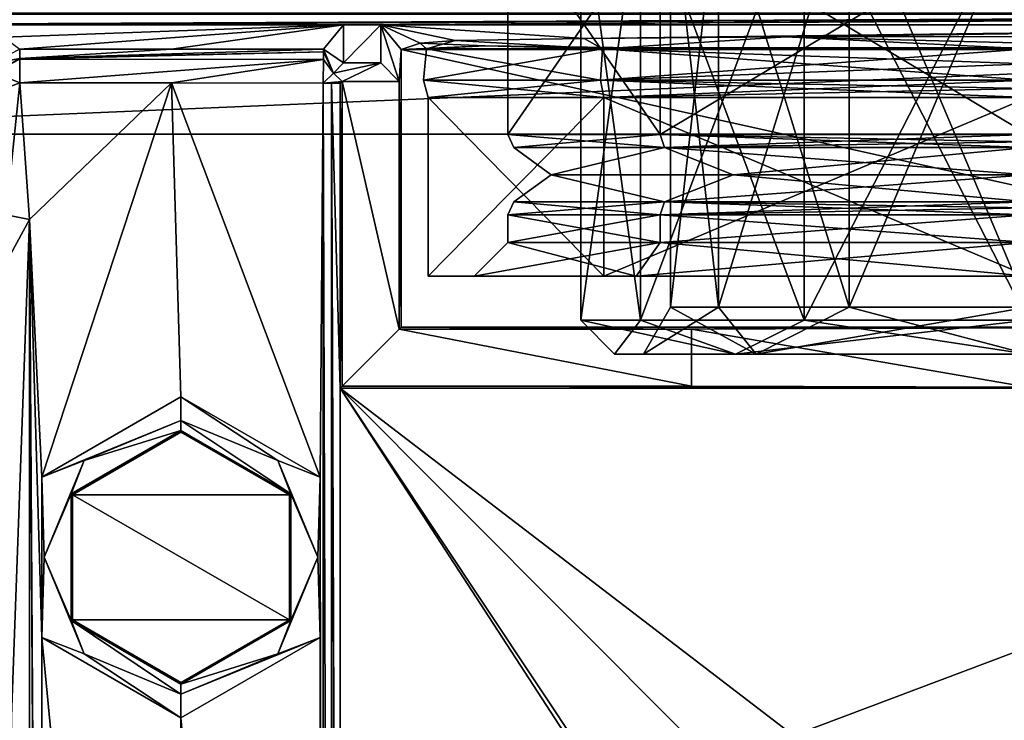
# Model space of a CAD drawing. Header units: metres. Extents: x -205 to 205, y -82 to 82.
# Tile 261 of 426: x -30 to -1, y 20 to 41. Entities that reach past the tile are written whole.
import ezdxf

# ---------------------------------------------------------------- set-up
doc = ezdxf.new("R2010")
doc.units = ezdxf.units.M
doc.layers.add('solid_PRT0003', color=7, linetype='CONTINUOUS')

msp = doc.modelspace()

# ---------------------------------------------------------------- linework, layer by layer
at = {"layer": 'solid_PRT0003'}
for points in [[(-200, -75), (-200, 75), (0, 75)], [(0, -75), (-200, -75), (0, 75)], [(-11.420749, 44.910858, 17.899963), (-11.420775, 32.000076, 17.900009), (-13.189236, 32.000076, 24.5)], [(-13.189236, 44.910858, 24.5), (-13.189236, 32.000076, 24.5), (-11.420775, 32.000076, 31.099991)], [(-11.420749, 44.910858, 17.899963), (-13.189236, 32.000076, 24.5), (-13.189236, 44.910858, 24.5)], [(-13.189236, 44.910858, 24.5), (-11.420775, 32.000076, 31.099991), (-11.420749, 44.910858, 31.100037)], [(-6.589204, 44.910858, 13.06845), (-6.589242, 32.000076, 13.068469), (-11.420775, 32.000076, 17.900009)], [(-6.589204, 44.910858, 13.06845), (-11.420775, 32.000076, 17.900009), (-11.420749, 44.910858, 17.899963)], [(-11.420749, 44.910858, 31.100037), (-11.420775, 32.000076, 31.099991), (-6.589242, 32.000076, 35.93153)], [(-11.420749, 44.910858, 31.100037), (-6.589242, 32.000076, 35.93153), (-6.589204, 44.910858, 35.931549)], [(-9.125816, 44.910858, 29.774971), (-9.125803, 32.385715, 29.775), (-10.539235, 32.385715, 24.5)], [(-10.539235, 44.910858, 24.5), (-10.539235, 32.385715, 24.5), (-9.125803, 32.385715, 19.225)], [(-9.125816, 44.910858, 29.774971), (-10.539235, 32.385715, 24.5), (-10.539235, 44.910858, 24.5)], [(-9.125816, 44.910858, 19.225029), (-10.539235, 44.910858, 24.5), (-9.125803, 32.385715, 19.225)], [(-5.264206, 44.910858, 33.636581), (-9.125803, 32.385715, 29.775), (-9.125816, 44.910858, 29.774971)], [(-9.125816, 44.910858, 19.225029), (-9.125803, 32.385715, 19.225), (-5.264235, 32.385715, 15.363432)], [(-9.125816, 44.910858, 19.225029), (-5.264235, 32.385715, 15.363432), (-5.264206, 44.910858, 15.363419)], [(-5.264206, 44.910858, 33.636581), (-5.264235, 32.385715, 33.636566), (-9.125803, 32.385715, 29.775)], [(0.010765, 44.910858, 11.300004), (0.010765, 32.000076, 11.3), (-6.589242, 32.000076, 13.068469)], [(0.010765, 44.910858, 11.300004), (-6.589242, 32.000076, 13.068469), (-6.589204, 44.910858, 13.06845)], [(-6.589204, 44.910858, 35.931549), (-6.589242, 32.000076, 35.93153), (0.010765, 32.000076, 37.700001)], [(-6.589204, 44.910858, 35.931549), (0.010765, 32.000076, 37.700001), (0.010765, 44.910858, 37.699997)], [(0.010765, 44.910858, 35.049999), (0.010765, 32.385715, 35.049999), (-5.264235, 32.385715, 33.636566)], [(0.010765, 44.910858, 35.049999), (-5.264235, 32.385715, 33.636566), (-5.264206, 44.910858, 33.636581)], [(-5.264206, 44.910858, 15.363419), (-5.264235, 32.385715, 15.363432), (0.010765, 32.385715, 13.95)], [(-5.264206, 44.910858, 15.363419), (0.010765, 32.385715, 13.95), (0.010765, 44.910858, 13.95)], [(-10.843317, 44, 35.354095), (-10.843325, 37.484272, 35.354088), (-15.339235, 37.484272, 24.5)], [(-15.339235, 44, 24.5), (-15.339235, 37.484272, 24.5), (-10.843325, 37.484272, 13.645911)], [(-15.339235, 44, 24.5), (-10.843317, 44, 35.354095), (-15.339235, 37.484272, 24.5)], [(-10.843317, 44, 13.645904), (-15.339235, 44, 24.5), (-10.843325, 37.484272, 13.645911)], [(-10.843317, 44, 13.645904), (-10.843325, 37.484272, 13.645911), (0.010765, 37.484272, 9.15)], [(0.010765, 44, 39.849998), (0.010765, 37.484272, 39.849998), (-10.843325, 37.484272, 35.354088)], [(-10.843317, 44, 35.354095), (0.010765, 44, 39.849998), (-10.843325, 37.484272, 35.354088)], [(0.010765, 44, 9.15), (-10.843317, 44, 13.645904), (0.010765, 37.484272, 9.15)], [(41.046303, 41.035542, 108.5), (-41.024776, 41.035538, 108.5), (-42.489235, 37.5, 108.5)], [(41.046303, 41.035542, 108.5), (-42.489235, 37.5, 108.5), (42.510765, 37.5, 108.5)], [(-37.489235, 40.722591, 75), (-34.102509, 40.722591, 75), (37.510765, 41.072483, 108.410858)], [(-37.489235, 41.072483, 108.410858), (-37.489235, 40.722591, 75), (37.510765, 41.072483, 108.410858)], [(-37.489235, -41.072483, 108.410858), (-37.489235, 41.072483, 108.410858), (37.510765, 41.072483, 108.410858)], [(37.510765, -41.072483, 108.410858), (-37.489235, -41.072483, 108.410858), (37.510765, 41.072483, 108.410858)], [(-34.102509, 40.722591, 75), (-30.73164, 40.722591, 75), (37.510765, 41.072483, 108.410858)], [(-30.73164, 40.722591, 75), (-20.187082, 40.722591, 75), (37.510765, 41.072483, 108.410858)], [(-20.187082, 40.722591, 75), (-19.091389, 40.722591, 75), (37.510765, 41.072483, 108.410858)], [(-19.091389, 40.722591, 75), (19.112919, 40.722591, 75), (37.510765, 41.072483, 108.410858)], [(-30.73164, 40.722591, 75), (-30.219374, 40.366833, 41.028507), (-20.187082, 40.722591, 75)], [(-30.219374, 40.366833, 41.028507), (-29.750725, 40.010365, 6.989528), (-20.187082, 40.722591, 75)], [(-29.750725, 40.010365, 6.989528), (-25.26565, 40.010365, 6.989528), (-20.187082, 40.722591, 75)], [(-25.26565, 40.010365, 6.989528), (-20.7806, 40.010365, 6.989528), (-20.187082, 40.722591, 75)], [(-20.187082, 39.602154, 75), (-20.187082, 40.722591, 75), (-20.7806, 40.010365, 6.989528)], [(-20.187082, 39.602154, 75), (-19.091389, 40.722591, 75), (-20.187082, 40.722591, 75)], [(-20.187082, 39.602154, 75), (-19.091389, 39.602154, 75), (-19.091389, 40.722591, 75)], [(-13.09158, 40.324215, 36.959244), (19.112919, 40.722591, 75), (-19.091389, 40.722591, 75)], [(-17.925644, 40.184029, 23.572681), (-19.091389, 40.722591, 75), (-18.489235, 40, 6)], [(-18.546833, 39.057598, 12.6), (-18.489235, 40, 6), (-19.091389, 40.722591, 75)], [(-16.896801, 40.259308, 30.761337), (-13.09158, 40.324215, 36.959244), (-19.091389, 40.722591, 75)], [(-17.925644, 40.184029, 23.572681), (-16.896801, 40.259308, 30.761337), (-19.091389, 40.722591, 75)], [(-18.546833, 39.057598, 12.6), (-19.091389, 40.722591, 75), (-19.091389, 39.602154, 75)], [(-13.09158, 40.324215, 36.959244), (-7.129468, 40.368038, 41.143852), (19.112919, 40.722591, 75)], [(-7.129468, 40.368038, 41.143852), (0.010765, 40.383507, 42.620792), (19.112919, 40.722591, 75)], [(-16.01437, 40.11071, 16.57163), (-17.925644, 40.184029, 23.572681), (-18.489235, 40, 6)], [(-11.47338, 40.051315, 10.900205), (-16.01437, 40.11071, 16.57163), (-18.489235, 40, 6)], [(-17.745035, 40.022499, 24.5), (-16.896801, 40.259308, 30.761337), (-17.925644, 40.184029, 23.572681)], [(-17.745035, 40.022499, 24.5), (-17.925644, 40.184029, 23.572681), (-16.01437, 40.11071, 16.57163)], [(-17.745035, 40.022499, 24.5), (-12.544557, 40.022499, 37.055172), (-16.896801, 40.259308, 30.761337)], [(-12.544557, 40.022499, 11.944828), (-17.745035, 40.022499, 24.5), (-16.01437, 40.11071, 16.57163)], [(-12.544557, 40.022499, 37.055172), (-13.09158, 40.324215, 36.959244), (-16.896801, 40.259308, 30.761337)], [(-12.544557, 40.022499, 11.944828), (-16.01437, 40.11071, 16.57163), (-11.47338, 40.051315, 10.900205)], [(-12.544557, 40.022499, 37.055172), (-7.129468, 40.368038, 41.143852), (-13.09158, 40.324215, 36.959244)], [(-12.544557, 40.022499, 37.055172), (0.010765, 40.022499, 42.255798), (-7.129468, 40.368038, 41.143852)], [(0.010765, 40.182377, 42.458698), (0.010765, 40.383507, 42.620792), (-7.129468, 40.368038, 41.143852)], [(0.010765, 40.022499, 42.255798), (0.010765, 40.182377, 42.458698), (-7.129468, 40.368038, 41.143852)], [(-30.571669, 39.58062, 6.983176), (-29.750336, 39.736137, 6.312008), (-29.750725, 40.010365, 6.989528)], [(-29.750336, 39.736137, 6.312008), (-25.26565, 40.010365, 6.989528), (-29.750725, 40.010365, 6.989528)], [(-29.750336, 39.736137, 6.312008), (-20.7806, 40.010365, 6.989528), (-25.26565, 40.010365, 6.989528)], [(-29.750336, 39.736137, 6.312008), (-20.783957, 39.929047, 6.604853), (-20.7806, 40.010365, 6.989528)], [(-29.750336, 39.714111, 6.289498), (-20.786779, 39.70578, 6.28134), (-20.783957, 39.929047, 6.604853)], [(-29.750336, 39.736137, 6.312008), (-29.750336, 39.714111, 6.289498), (-20.783957, 39.929047, 6.604853)], [(-20.783957, 39.929047, 6.604853), (-20.786779, 39.70578, 6.28134), (-20.489813, 39.299423, 40.310471)], [(-20.783957, 39.929047, 6.604853), (-20.489813, 39.299423, 40.310471), (-20.7806, 40.010365, 6.989528)], [(-20.489813, 39.299423, 40.310471), (-20.187082, 39.602154, 75), (-20.7806, 40.010365, 6.989528)], [(-18.546833, 39.057598, 12.6), (-18.489235, 31.799999, 6), (-18.489235, 40, 6)], [(0.010765, 40.007332, 6.7), (-11.47338, 40.051315, 10.900205), (-18.489235, 40, 6)], [(0.010765, 40.007332, 6.7), (-18.489235, 40, 6), (18.510765, 40, 6)], [(18.510765, 31.799999, 6), (18.510765, 40, 6), (-18.489235, 40, 6)], [(-18.489235, 31.799999, 6), (18.510765, 31.799999, 6), (-18.489235, 40, 6)], [(-17.828125, 39.093266, 24.5), (-17.745035, 40.022499, 24.5), (-12.544557, 40.022499, 11.944828)], [(-17.828125, 39.093266, 24.5), (-12.603234, 39.093266, 37.113998), (-17.745035, 40.022499, 24.5)], [(-12.603234, 39.093266, 11.886001), (-17.828125, 39.093266, 24.5), (-12.544557, 40.022499, 11.944828)], [(-12.603234, 39.093266, 37.113998), (-12.544557, 40.022499, 37.055172), (-17.745035, 40.022499, 24.5)], [(-12.603234, 39.093266, 37.113998), (0.010765, 39.093266, 42.33889), (-12.544557, 40.022499, 37.055172)], [(-12.603234, 39.093266, 11.886001), (-12.544557, 40.022499, 11.944828), (0.010765, 40.022499, 6.7442)], [(-12.603234, 39.093266, 11.886001), (0.010765, 40.022499, 6.7442), (0.010765, 39.571247, 6.553179)], [(-12.544557, 40.022499, 11.944828), (-11.47338, 40.051315, 10.900205), (-6.103303, 40.051315, 7.782998)], [(-12.544557, 40.022499, 11.944828), (-6.103303, 40.051315, 7.782998), (0.010765, 40.051315, 6.7)], [(0.010765, 40.036655, 6.721935), (-12.544557, 40.022499, 11.944828), (0.010765, 40.051315, 6.7)], [(0.010765, 40.036655, 6.721935), (0.010765, 40.022499, 6.7442), (-12.544557, 40.022499, 11.944828)], [(0.010765, 39.571247, 42.446819), (0.010765, 40.022499, 42.255798), (-12.544557, 40.022499, 37.055172)], [(0.010765, 39.571247, 42.446819), (-12.544557, 40.022499, 37.055172), (0.010765, 39.093266, 42.33889)], [(-6.103303, 40.051315, 7.782998), (-11.47338, 40.051315, 10.900205), (0.010765, 40.007332, 6.7)], [(0.010765, 40.051315, 6.7), (-6.103303, 40.051315, 7.782998), (0.010765, 40.007332, 6.7)], [(-30.571669, 39.58062, 6.983176), (-30.515196, 39.316238, 6.433024), (-29.750336, 39.736137, 6.312008)], [(-30.515196, 39.316238, 6.433024), (-29.750336, 39.714111, 6.289498), (-29.750336, 39.736137, 6.312008)], [(-30.515196, 39.316238, 6.433024), (-29.750336, 39.010418, 6), (-29.750336, 39.714111, 6.289498)], [(-29.750336, 39.714111, 6.289498), (-29.750336, 39.010418, 6), (-20.786779, 39.70578, 6.28134)], [(-20.786779, 39.70578, 6.28134), (-29.750336, 39.010418, 6), (-25.269785, 39.010742, 6)], [(-20.786779, 39.70578, 6.28134), (-25.269785, 39.010742, 6), (-20.789236, 39.005207, 6)], [(-20.786779, 39.70578, 6.28134), (-20.789236, 39.005207, 6), (-20.489813, 39.299423, 40.310471)], [(-20.489813, 39.299423, 40.310471), (-19.091389, 39.602154, 75), (-20.187082, 39.602154, 75)], [(-20.489813, 39.299423, 40.310471), (-20.231638, 39.057598, 12.6), (-19.091389, 39.602154, 75)], [(-18.546833, 39.057598, 12.6), (-19.091389, 39.602154, 75), (-20.231638, 39.057598, 12.6)], [(-12.603234, 39.093266, 11.886001), (0.010765, 39.571247, 6.553179), (0.010765, 39.093266, 6.661111)], [(-30.410061, 38.764652, 6.289814), (-29.750336, 39.010418, 6), (-30.515196, 39.316238, 6.433024)], [(-20.489813, 39.299423, 40.310471), (-20.789236, 39.005207, 6), (-20.231638, 39.057598, 12.6)], [(-30.150469, 35.119762, 6.289814), (-29.750336, 39.010418, 6), (-30.410061, 38.764652, 6.289814)], [(-30.150469, 35.119762, 6.289814), (-29.461437, 34.975193, 6), (-29.750336, 39.010418, 6)], [(-25.269785, 39.010742, 6), (-29.750336, 39.010418, 6), (-29.461437, 34.975193, 6)], [(-29.095217, 27.370848, 6), (-25.269785, 39.010742, 6), (-29.461437, 34.975193, 6)], [(-29.095217, 27.370848, 6), (-24.989235, 29.741312, 6), (-25.269785, 39.010742, 6)], [(-20.883066, 27.370523, 6), (-20.789236, 39.005207, 6), (-25.269785, 39.010742, 6)], [(-24.989235, 29.741312, 6), (-20.883066, 27.370523, 6), (-25.269785, 39.010742, 6)], [(-20.883066, 27.370523, 6), (-20.789236, -39.005207, 6), (-20.789236, 39.005207, 6)], [(-20.231638, 39.057598, 12.6), (-20.789236, 39.005207, 6), (-20.542322, 39, 6)], [(-20.542322, -39, 6), (-20.542322, 39, 6), (-20.789236, 39.005207, 6)], [(-20.789236, -39.005207, 6), (-20.542322, -39, 6), (-20.789236, 39.005207, 6)], [(-20.231638, 39.057598, 12.6), (-20.542322, 39, 6), (-20.289236, 39, 6)], [(-20.289236, 30, 6), (-20.289236, 39, 6), (-20.542322, 39, 6)], [(-20.289236, -30, 6), (-20.289236, 30, 6), (-20.542322, 39, 6)], [(-20.289236, -39, 6), (-20.289236, -30, 6), (-20.542322, 39, 6)], [(-20.542322, -39, 6), (-20.289236, -39, 6), (-20.542322, 39, 6)], [(-20.231638, 39.057598, 12.6), (-20.289236, 39, 6), (-20.231638, 30.057598, 12.6)], [(-20.231638, 30.057598, 12.6), (-20.289236, 39, 6), (-20.289236, 30, 6)], [(-20.231638, 39.057598, 12.6), (-20.231638, 30.057598, 12.6), (-18.546833, 31.742403, 12.6)], [(-18.546833, 39.057598, 12.6), (-20.231638, 39.057598, 12.6), (-18.546833, 31.742403, 12.6)], [(-18.546833, 39.057598, 12.6), (-18.546833, 31.742403, 12.6), (-18.489235, 31.799999, 6)], [(-12.505025, 38.58485, 37.015789), (-12.603234, 39.093266, 37.113998), (-17.828125, 39.093266, 24.5)], [(-17.689236, 38.58485, 24.5), (-17.828125, 39.093266, 24.5), (-12.603234, 39.093266, 11.886001)], [(-17.689236, 38.58485, 24.5), (-12.505025, 38.58485, 37.015789), (-17.828125, 39.093266, 24.5)], [(-12.505025, 38.58485, 11.98421), (-17.689236, 38.58485, 24.5), (-12.603234, 39.093266, 11.886001)], [(-12.505025, 38.58485, 11.98421), (-12.603234, 39.093266, 11.886001), (0.010765, 39.093266, 6.661111)], [(0.010765, 38.848373, 42.235348), (0.010765, 39.093266, 42.33889), (-12.603234, 39.093266, 37.113998)], [(0.010765, 38.58485, 42.200001), (0.010765, 38.848373, 42.235348), (-12.603234, 39.093266, 37.113998)], [(-12.505025, 38.58485, 37.015789), (0.010765, 38.58485, 42.200001), (-12.603234, 39.093266, 37.113998)], [(-12.505025, 38.58485, 11.98421), (0.010765, 39.093266, 6.661111), (0.010765, 38.848373, 6.764653)], [(-12.505025, 38.58485, 11.98421), (0.010765, 38.848373, 6.764653), (0.010765, 38.58485, 6.8)], [(-12.505081, 33.299999, 37.015736), (-12.505025, 38.58485, 37.015789), (-17.689236, 38.58485, 24.5)], [(-17.689224, 33.299999, 24.5), (-17.689236, 38.58485, 24.5), (-12.505025, 38.58485, 11.98421)], [(-17.689224, 33.299999, 24.5), (-12.505081, 33.299999, 37.015736), (-17.689236, 38.58485, 24.5)], [(-12.505067, 33.299999, 11.98425), (-17.689224, 33.299999, 24.5), (-12.505025, 38.58485, 11.98421)], [(-12.505081, 33.299999, 37.015736), (0.010765, 33.299999, 42.200001), (-12.505025, 38.58485, 37.015789)], [(-12.505067, 33.299999, 11.98425), (-12.505025, 38.58485, 11.98421), (0.010765, 38.58485, 6.8)], [(-12.505067, 33.299999, 11.98425), (0.010765, 38.58485, 6.8), (0.010765, 33.299999, 6.8)], [(0.010765, 33.299999, 42.200001), (0.010765, 38.58485, 42.200001), (-12.505025, 38.58485, 37.015789)], [(-42.489235, -37.5, 108.5), (42.510765, 37.5, 108.5), (-42.489235, 37.5, 108.5)], [(-42.489235, -37.5, 108.5), (42.510765, -37.5, 108.5), (42.510765, 37.5, 108.5)], [(-15.339235, 37.484272, 24.5), (-15.161816, 37.102249, 24.5), (-10.71787, 37.102249, 13.771365)], [(-15.339235, 37.484272, 24.5), (-10.843325, 37.484272, 35.354088), (-15.161816, 37.102249, 24.5)], [(-10.843325, 37.484272, 13.645911), (-15.339235, 37.484272, 24.5), (-10.71787, 37.102249, 13.771365)], [(-10.843325, 37.484272, 35.354088), (-10.71787, 37.102249, 35.228634), (-15.161816, 37.102249, 24.5)], [(-10.843325, 37.484272, 13.645911), (-10.71787, 37.102249, 13.771365), (0.010765, 37.102249, 9.327419)], [(-10.843325, 37.484272, 13.645911), (0.010765, 37.102249, 9.327419), (0.010765, 37.273666, 9.196519)], [(-10.843325, 37.484272, 35.354088), (0.010765, 37.484272, 39.849998), (-10.71787, 37.102249, 35.228634)], [(-10.843325, 37.484272, 13.645911), (0.010765, 37.273666, 9.196519), (0.010765, 37.484272, 9.15)], [(0.010765, 37.273666, 39.803482), (-10.71787, 37.102249, 35.228634), (0.010765, 37.484272, 39.849998)], [(0.010765, 37.273666, 39.803482), (0.010765, 37.102249, 39.672581), (-10.71787, 37.102249, 35.228634)], [(-15.161816, 37.102249, 24.5), (-14.064872, 36.299999, 29.073452), (-14.064872, 36.299999, 19.926548)], [(-10.71787, 37.102249, 13.771365), (-15.161816, 37.102249, 24.5), (-14.064872, 36.299999, 19.926548)], [(-15.161816, 37.102249, 24.5), (-10.71787, 37.102249, 35.228634), (-14.064872, 36.299999, 29.073452)], [(-10.71787, 37.102249, 13.771365), (-14.064872, 36.299999, 19.926548), (-8.688457, 36.299999, 12.526548)], [(-10.71787, 37.102249, 35.228634), (-8.688457, 36.299999, 36.47345), (-14.064872, 36.299999, 29.073452)], [(-10.71787, 37.102249, 13.771365), (0.010765, 36.299999, 9.7), (0.010765, 37.102249, 9.327419)], [(-10.71787, 37.102249, 13.771365), (-8.688457, 36.299999, 12.526548), (0.010765, 36.299999, 9.7)], [(-10.71787, 37.102249, 35.228634), (0.010765, 37.102249, 39.672581), (-8.688457, 36.299999, 36.47345)], [(0.010765, 37.102249, 39.672581), (0.010765, 36.299999, 39.299999), (-8.688457, 36.299999, 36.47345)], [(-14.064872, 36.299999, 29.073452), (-10.71787, 35.497753, 35.228634), (-15.161816, 35.497753, 24.5)], [(-14.064872, 36.299999, 19.926548), (-15.161816, 35.497753, 24.5), (-10.71787, 35.497753, 13.771365)], [(-14.064872, 36.299999, 29.073452), (-15.161816, 35.497753, 24.5), (-14.064872, 36.299999, 19.926548)], [(-8.688457, 36.299999, 36.47345), (-10.71787, 35.497753, 35.228634), (-14.064872, 36.299999, 29.073452)], [(-14.064872, 36.299999, 19.926548), (-10.71787, 35.497753, 13.771365), (-8.688457, 36.299999, 12.526548)], [(-8.688457, 36.299999, 12.526548), (-10.71787, 35.497753, 13.771365), (0.010765, 35.497753, 9.327419)], [(0.010765, 36.299999, 39.299999), (0.010765, 35.497753, 39.672581), (-10.71787, 35.497753, 35.228634)], [(0.010765, 36.299999, 39.299999), (-10.71787, 35.497753, 35.228634), (-8.688457, 36.299999, 36.47345)], [(-8.688457, 36.299999, 12.526548), (0.010765, 35.497753, 9.327419), (0.010765, 36.299999, 9.7)], [(-10.71787, 35.497753, 35.228634), (-10.843325, 35.115726, 35.354088), (-15.339235, 35.115726, 24.5)], [(-15.161816, 35.497753, 24.5), (-15.339235, 35.115726, 24.5), (-10.843325, 35.115726, 13.645911)], [(-15.161816, 35.497753, 24.5), (-10.71787, 35.497753, 35.228634), (-15.339235, 35.115726, 24.5)], [(-10.71787, 35.497753, 13.771365), (-15.161816, 35.497753, 24.5), (-10.843325, 35.115726, 13.645911)], [(0.010765, 35.326332, 39.803482), (-10.843325, 35.115726, 35.354088), (0.010765, 35.497753, 39.672581)], [(-10.71787, 35.497753, 35.228634), (0.010765, 35.497753, 39.672581), (-10.843325, 35.115726, 35.354088)], [(-10.71787, 35.497753, 13.771365), (-10.843325, 35.115726, 13.645911), (0.010765, 35.115726, 9.15)], [(-10.71787, 35.497753, 13.771365), (0.010765, 35.115726, 9.15), (0.010765, 35.326332, 9.196519)], [(-10.71787, 35.497753, 13.771365), (0.010765, 35.326332, 9.196519), (0.010765, 35.497753, 9.327419)], [(0.010765, 35.326332, 39.803482), (0.010765, 35.115726, 39.849998), (-10.843325, 35.115726, 35.354088)], [(-30.150469, 35.119762, 6.289814), (-31.39666, 31.422537, 6), (-29.461437, 34.975193, 6)], [(-29.461437, 34.975193, 6), (-31.39666, 31.422537, 6), (-29.989235, 20.299999, 6)], [(-29.461437, 34.975193, 6), (-29.989235, 20.299999, 6), (-29.463709, -34.96476, 6)], [(-29.095404, -27.370523, 6), (-29.461437, 34.975193, 6), (-29.463709, -34.96476, 6)], [(-29.461437, 34.975193, 6), (-29.095404, -27.370523, 6), (-29.095217, -22.629152, 6)], [(-29.095404, 22.629477, 6), (-29.095217, 27.370848, 6), (-29.461437, 34.975193, 6)], [(-29.095217, -22.629152, 6), (-29.095404, 22.629477, 6), (-29.461437, 34.975193, 6)], [(-10.843325, 35.115726, 35.354088), (-10.843317, 34.299999, 35.354095), (-15.339235, 34.299999, 24.5)], [(-15.339235, 35.115726, 24.5), (-15.339235, 34.299999, 24.5), (-10.843317, 34.299999, 13.645904)], [(-15.339235, 35.115726, 24.5), (-10.843325, 35.115726, 35.354088), (-15.339235, 34.299999, 24.5)], [(-10.843325, 35.115726, 13.645911), (-15.339235, 35.115726, 24.5), (-10.843317, 34.299999, 13.645904)], [(-10.843325, 35.115726, 35.354088), (0.010765, 35.115726, 39.849998), (-10.843317, 34.299999, 35.354095)], [(-10.843325, 35.115726, 13.645911), (-10.843317, 34.299999, 13.645904), (0.010765, 34.299999, 9.15)], [(0.010765, 35.115726, 9.15), (-10.843325, 35.115726, 13.645911), (0.010765, 34.299999, 9.15)], [(0.010765, 35.115726, 39.849998), (0.010765, 34.299999, 39.849998), (-10.843317, 34.299999, 35.354095)], [(-10.843317, 34.299999, 35.354095), (-11.550455, 33.299999, 36.061169), (-16.339231, 33.299999, 24.5)], [(-15.339235, 34.299999, 24.5), (-16.339231, 33.299999, 24.5), (-11.550455, 33.299999, 12.938831)], [(-15.339235, 34.299999, 24.5), (-10.843317, 34.299999, 35.354095), (-16.339231, 33.299999, 24.5)], [(-10.843317, 34.299999, 13.645904), (-15.339235, 34.299999, 24.5), (-11.550455, 33.299999, 12.938831)], [(-10.843317, 34.299999, 13.645904), (-11.550455, 33.299999, 12.938831), (0.010765, 33.299999, 8.15)], [(0.010765, 34.299999, 39.849998), (0.010765, 33.299999, 40.849998), (-11.550455, 33.299999, 36.061169)], [(-10.843317, 34.299999, 35.354095), (0.010765, 34.299999, 39.849998), (-11.550455, 33.299999, 36.061169)], [(0.010765, 34.299999, 9.15), (-10.843317, 34.299999, 13.645904), (0.010765, 33.299999, 8.15)], [(-16.339231, 33.299999, 24.5), (-12.505081, 33.299999, 37.015736), (-17.689224, 33.299999, 24.5)], [(-16.339231, 33.299999, 24.5), (-17.689224, 33.299999, 24.5), (-12.505067, 33.299999, 11.98425)], [(-16.339231, 33.299999, 24.5), (-11.550455, 33.299999, 36.061169), (-12.505081, 33.299999, 37.015736)], [(-11.550455, 33.299999, 12.938831), (-16.339231, 33.299999, 24.5), (-12.505067, 33.299999, 11.98425)], [(0.010765, 33.299999, 40.849998), (0.010765, 33.299999, 42.200001), (-12.505081, 33.299999, 37.015736)], [(-11.550455, 33.299999, 36.061169), (0.010765, 33.299999, 40.849998), (-12.505081, 33.299999, 37.015736)], [(-11.550455, 33.299999, 12.938831), (-12.505067, 33.299999, 11.98425), (0.010765, 33.299999, 6.8)], [(-11.550455, 33.299999, 12.938831), (0.010765, 33.299999, 6.8), (0.010765, 33.299999, 8.15)], [(-9.125803, 32.385715, 29.775), (-8.014897, 31.000074, 32.525661), (-11.339235, 31.000074, 24.5)], [(-10.539235, 32.385715, 24.5), (-11.339235, 31.000074, 24.5), (-8.014897, 31.000074, 16.474339)], [(-10.539235, 32.385715, 24.5), (-9.125803, 32.385715, 29.775), (-11.339235, 31.000074, 24.5)], [(-9.125803, 32.385715, 19.225), (-10.539235, 32.385715, 24.5), (-8.014897, 31.000074, 16.474339)], [(-9.125803, 32.385715, 29.775), (-5.264235, 32.385715, 33.636566), (-8.014897, 31.000074, 32.525661)], [(-5.264235, 32.385715, 15.363432), (-9.125803, 32.385715, 19.225), (-8.014897, 31.000074, 16.474339)], [(0.010765, 32.385715, 35.049999), (0.010765, 31.000074, 35.849998), (-8.014897, 31.000074, 32.525661)], [(-5.264235, 32.385715, 33.636566), (0.010765, 32.385715, 35.049999), (-8.014897, 31.000074, 32.525661)], [(-5.264235, 32.385715, 15.363432), (-8.014897, 31.000074, 16.474339), (0.010765, 31.000074, 13.15)], [(0.010765, 32.385715, 13.95), (-5.264235, 32.385715, 15.363432), (0.010765, 31.000074, 13.15)], [(-13.189236, 32.000076, 24.5), (-12.189236, 31.000074, 24.5), (-8.615938, 31.000074, 33.126701)], [(-13.189236, 32.000076, 24.5), (-11.420775, 32.000076, 17.900009), (-12.189236, 31.000074, 24.5)], [(-11.420775, 32.000076, 31.099991), (-13.189236, 32.000076, 24.5), (-8.615938, 31.000074, 33.126701)], [(-11.420775, 32.000076, 17.900009), (-8.615938, 31.000074, 15.873298), (-12.189236, 31.000074, 24.5)], [(-11.420775, 32.000076, 17.900009), (-6.589242, 32.000076, 13.068469), (-8.615938, 31.000074, 15.873298)], [(-6.589242, 32.000076, 35.93153), (-11.420775, 32.000076, 31.099991), (-8.615938, 31.000074, 33.126701)], [(0.010765, 32.000076, 11.3), (0.010765, 31.000074, 12.3), (-8.615938, 31.000074, 15.873298)], [(-6.589242, 32.000076, 13.068469), (0.010765, 32.000076, 11.3), (-8.615938, 31.000074, 15.873298)], [(-6.589242, 32.000076, 35.93153), (-8.615938, 31.000074, 33.126701), (0.010765, 31.000074, 36.700001)], [(0.010765, 32.000076, 37.700001), (-6.589242, 32.000076, 35.93153), (0.010765, 31.000074, 36.700001)], [(-20.231638, 30.057598, 12.6), (-9.921002, 30.057598, 12.6), (-18.546833, 31.742403, 12.6)], [(-9.921002, 31.742403, 12.6), (-18.489235, 31.799999, 6), (-18.546833, 31.742403, 12.6)], [(-9.921002, 30.057598, 12.6), (-9.921002, 31.742403, 12.6), (-18.546833, 31.742403, 12.6)], [(0.010765, 31.773819, 9), (18.510765, 31.799999, 6), (-18.489235, 31.799999, 6)], [(0.010765, 31.773819, 9), (-18.489235, 31.799999, 6), (-9.921002, 31.742403, 12.6)], [(0.010765, 31.773819, 9), (-9.921002, 31.742403, 12.6), (0.010765, 30.02618, 9)], [(0.010765, 30.02618, 9), (-9.921002, 31.742403, 12.6), (-9.921002, 30.057598, 12.6)], [(-11.339235, 31.000074, 24.5), (-12.189236, 31.000074, 24.5), (-8.615938, 31.000074, 15.873298)], [(-8.014897, 31.000074, 32.525661), (-8.615938, 31.000074, 33.126701), (-12.189236, 31.000074, 24.5)], [(-11.339235, 31.000074, 24.5), (-8.014897, 31.000074, 32.525661), (-12.189236, 31.000074, 24.5)], [(-8.014897, 31.000074, 16.474339), (-11.339235, 31.000074, 24.5), (-8.615938, 31.000074, 15.873298)], [(0.010765, 31.000074, 13.15), (-8.615938, 31.000074, 15.873298), (0.010765, 31.000074, 12.3)], [(0.010765, 31.000074, 13.15), (-8.014897, 31.000074, 16.474339), (-8.615938, 31.000074, 15.873298)], [(0.010765, 31.000074, 35.849998), (0.010765, 31.000074, 36.700001), (-8.615938, 31.000074, 33.126701)], [(-8.014897, 31.000074, 32.525661), (0.010765, 31.000074, 35.849998), (-8.615938, 31.000074, 33.126701)], [(0.010765, 30.02618, 9), (-20.231638, 30.057598, 12.6), (-20.289236, 30, 6)], [(0.010765, 30.02618, 9), (-20.289236, 30, 6), (20.310764, 30, 6)], [(-6.910722, 19.734287, 6), (20.310764, 30, 6), (-20.289236, 30, 6)], [(-10.067749, 14.265713, 6), (-20.289236, 30, 6), (-20.289236, -30, 6)], [(-10.067616, 19.734362, 6), (-6.910722, 19.734287, 6), (-20.289236, 30, 6)], [(-11.646459, 17, 6), (-10.067616, 19.734362, 6), (-20.289236, 30, 6)], [(-10.067749, 14.265713, 6), (-11.646459, 17, 6), (-20.289236, 30, 6)], [(0.010765, 30.02618, 9), (-9.921002, 30.057598, 12.6), (-20.231638, 30.057598, 12.6)], [(-6.910722, 19.734287, 6), (-5.332012, 17, 6), (20.310764, 30, 6)], [(-5.332012, 17, 6), (20.310764, -30, 6), (20.310764, 30, 6)], [(-24.989235, 29.037296, 6.289814), (-24.989235, 29.741312, 6), (-29.095217, 27.370848, 6)], [(-22.134436, 27.854799, 6.289814), (-20.883066, 27.370523, 6), (-24.989235, 29.741312, 6)], [(-22.134436, 27.854799, 6.289814), (-24.989235, 29.741312, 6), (-24.989235, 29.037296, 6.289814)], [(-27.844034, 27.854799, 6.289814), (-24.989235, 29.037296, 6.289814), (-29.095217, 27.370848, 6)], [(-27.844034, 27.854799, 6.289814), (-24.989235, 28.74135, 6.991273), (-24.989235, 29.037296, 6.289814)], [(-21.749125, 26.870661, 6.991273), (-24.989235, 29.037296, 6.289814), (-24.989235, 28.74135, 6.991273)], [(-21.749125, 26.870661, 6.991273), (-22.134436, 27.854799, 6.289814), (-24.989235, 29.037296, 6.289814)], [(-24.989235, 28.74135, 6.991273), (-28.229336, 26.870682, 6.991273), (-24.989235, 28.697639, 12)], [(-27.844034, 27.854799, 6.289814), (-28.229336, 26.870682, 6.991273), (-24.989235, 28.74135, 6.991273)], [(-28.229336, 26.870682, 6.991273), (-28.191553, 26.848711, 12), (-24.989235, 28.697639, 12)], [(-21.78702, 26.84889, 12), (-24.989235, 28.697639, 12), (-28.191553, 26.848711, 12)], [(-24.989235, 28.74135, 6.991273), (-24.989235, 28.697639, 12), (-21.78702, 26.84889, 12)], [(-21.749125, 26.870661, 6.991273), (-24.989235, 28.74135, 6.991273), (-21.78702, 26.84889, 12)], [(-29.026531, 25, 6.289814), (-27.844034, 27.854799, 6.289814), (-29.095217, 27.370848, 6)], [(-29.026531, 25, 6.289814), (-28.229336, 26.870682, 6.991273), (-27.844034, 27.854799, 6.289814)], [(-22.134436, 27.854799, 6.289814), (-20.951939, 25, 6.289814), (-20.883066, 27.370523, 6)], [(-21.749125, 26.870661, 6.991273), (-20.951939, 25, 6.289814), (-22.134436, 27.854799, 6.289814)], [(-29.026531, 25, 6.289814), (-29.095217, 27.370848, 6), (-29.095404, 22.629477, 6)], [(-20.951939, 25, 6.289814), (-20.883255, 22.629152, 6), (-20.883066, 27.370523, 6)], [(-20.789236, -39.005207, 6), (-20.883066, 27.370523, 6), (-20.883255, 22.629152, 6)], [(-29.026531, 25, 6.289814), (-28.229347, 23.129339, 6.991273), (-28.229336, 26.870682, 6.991273)], [(-28.229336, 26.870682, 6.991273), (-28.229347, 23.129339, 6.991273), (-28.191553, 26.848711, 12)], [(-28.229347, 23.129339, 6.991273), (-28.19145, 23.15111, 12), (-28.191553, 26.848711, 12)], [(-21.786919, 23.151289, 12), (-21.78702, 26.84889, 12), (-28.191553, 26.848711, 12)], [(-21.786919, 23.151289, 12), (-28.191553, 26.848711, 12), (-28.19145, 23.15111, 12)], [(-21.749125, 26.870661, 6.991273), (-21.78702, 26.84889, 12), (-21.786919, 23.151289, 12)], [(-21.749125, 26.870661, 6.991273), (-21.786919, 23.151289, 12), (-21.749136, 23.129318, 6.991273)], [(-21.749125, 26.870661, 6.991273), (-21.749136, 23.129318, 6.991273), (-20.951939, 25, 6.289814)], [(-27.844034, 22.145201, 6.289814), (-29.026531, 25, 6.289814), (-29.095404, 22.629477, 6)], [(-27.844034, 22.145201, 6.289814), (-28.229347, 23.129339, 6.991273), (-29.026531, 25, 6.289814)], [(-20.951939, 25, 6.289814), (-22.134436, 22.145201, 6.289814), (-20.883255, 22.629152, 6)], [(-21.749136, 23.129318, 6.991273), (-22.134436, 22.145201, 6.289814), (-20.951939, 25, 6.289814)], [(-28.229347, 23.129339, 6.991273), (-24.989235, 21.25865, 6.991273), (-28.19145, 23.15111, 12)], [(-24.989235, 20.962704, 6.289814), (-24.989235, 21.25865, 6.991273), (-28.229347, 23.129339, 6.991273)], [(-24.989235, 20.962704, 6.289814), (-28.229347, 23.129339, 6.991273), (-27.844034, 22.145201, 6.289814)], [(-21.786919, 23.151289, 12), (-28.19145, 23.15111, 12), (-24.989235, 21.302361, 12)], [(-24.989235, 21.25865, 6.991273), (-24.989235, 21.302361, 12), (-28.19145, 23.15111, 12)], [(-21.749136, 23.129318, 6.991273), (-21.786919, 23.151289, 12), (-24.989235, 21.302361, 12)], [(-21.749136, 23.129318, 6.991273), (-24.989235, 21.302361, 12), (-24.989235, 21.25865, 6.991273)], [(-21.749136, 23.129318, 6.991273), (-24.989235, 21.25865, 6.991273), (-22.134436, 22.145201, 6.289814)], [(-29.095404, 22.629477, 6), (-29.095217, -22.629152, 6), (-24.989235, -20.258688, 6)], [(-29.095404, 22.629477, 6), (-24.989235, -20.258688, 6), (-24.989235, 20.258688, 6)], [(-27.844034, 22.145201, 6.289814), (-29.095404, 22.629477, 6), (-24.989235, 20.258688, 6)], [(-20.883255, 22.629152, 6), (-24.989235, 20.258688, 6), (-20.883066, -22.629477, 6)], [(-24.989235, 20.962704, 6.289814), (-24.989235, 20.258688, 6), (-20.883255, 22.629152, 6)], [(-22.134436, 22.145201, 6.289814), (-24.989235, 20.962704, 6.289814), (-20.883255, 22.629152, 6)], [(-20.883255, 22.629152, 6), (-20.883066, -22.629477, 6), (-20.789236, -39.005207, 6)], [(-24.989235, 20.962704, 6.289814), (-27.844034, 22.145201, 6.289814), (-24.989235, 20.258688, 6)], [(-22.134436, 22.145201, 6.289814), (-24.989235, 21.25865, 6.991273), (-24.989235, 20.962704, 6.289814)], [(-29.989235, 20.299999, 6), (-29.989235, -20.299999, 6), (-29.463709, -34.96476, 6)], [(-24.989235, 20.258688, 6), (-24.989235, -20.258688, 6), (-20.883066, -22.629477, 6)]]:
    msp.add_3dface(points, dxfattribs=at)

doc.saveas('drawing.dxf')
